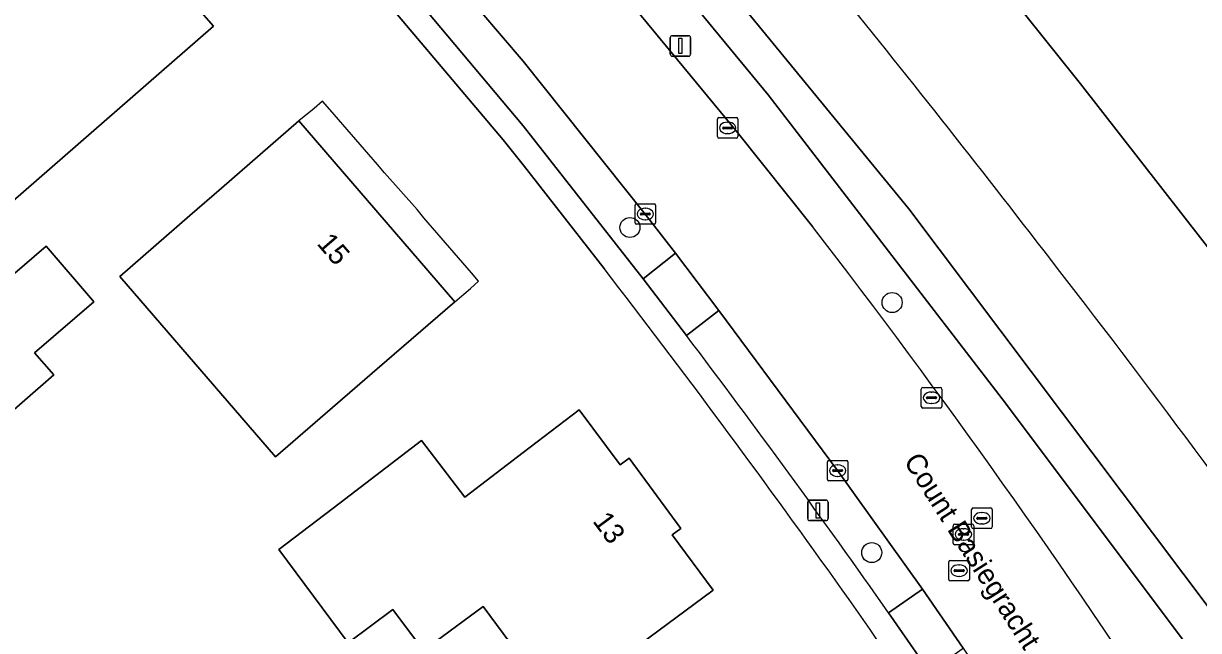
# Model space of a CAD drawing. Extents: x 160455 to 162082, y 388339 to 389736.
# Drawn here: x 160975.6 to 161032.9, y 389283.6 to 389313.2 of the extents above; entities that cross this region are included whole.
import ezdxf

# ---------------------------------------------------------------- set-up
doc = ezdxf.new("R2010")
doc.units = 0
for name, color, linetype in [('IMGEO_Berm_groen', 7, 'Continuous'), ('IMGEO_Boom', 7, 'Continuous'), ('IMGEO_Erf', 7, 'Continuous'), ('IMGEO_Groenvoorziening', 7, 'Continuous'), ('IMGEO_Kolk', 7, 'Continuous'), ('IMGEO_Lichtmast', 7, 'Continuous'), ('IMGEO_Oever', 7, 'Continuous'), ('IMGEO_Openbare_ruimte_label', 7, 'Continuous'), ('IMGEO_Pand', 7, 'Continuous'), ('IMGEO_Pand_nummerreeks', 7, 'Continuous'), ('IMGEO_Pand_overbouw', 7, 'Continuous'), ('IMGEO_Parkeervlak_open', 7, 'Continuous'), ('IMGEO_Rijbaan_lokaal_gesloten', 7, 'Continuous'), ('IMGEO_Rioolput', 7, 'Continuous'), ('IMGEO_Voetpad_open', 7, 'Continuous'), ('IMGEO_Walbescherming', 7, 'Continuous'), ('IMGEO_Waterloop', 7, 'Continuous')]:
    doc.layers.add(name, color=color, linetype=linetype)

msp = doc.modelspace()

# ---------------------------------------------------------------- linework, layer by layer
at = {"layer": 'IMGEO_Berm_groen'}
for points in [[(160984.733, 389337.986), (160985.495, 389337.186), (160987.183, 389335.252), (160989.623, 389332.458), (160992.947, 389328.819), (160999.676, 389320.917), (161010.445, 389307.838), (161014.102, 389303.265)], [(161034.588, 389279.889), (161023.354, 389294.852), (161011.949, 389309.685), (161000, 389324.175), (160991.238, 389334.8)]]:
    msp.add_lwpolyline(points, dxfattribs=at)
msp.add_arc((160710.248, 389068.477), 383.996, 33.05143, 37.69327, dxfattribs=at)
at = {"layer": 'IMGEO_Boom'}
for centre in [(161005.206, 389303.212), (161017.99, 389299.553), (161016.997, 389287.356)]:
    msp.add_circle(centre, 0.489, dxfattribs=at)
at = {"layer": 'IMGEO_Erf'}
for points in [[(161036.494, 389351.527), (161026.691, 389363.068), (161024.599, 389365.42), (160996.509, 389348.305), (160996.145, 389348.083), (160995.822, 389348.459), (160995.442, 389348.111), (160999.488, 389343.83), (161005.529, 389336.927), (161010.134, 389331.479), (161015.289, 389325.152), (161017.305, 389322.446), (161020.012, 389319.187), (161027.176, 389310.211), (161036.069, 389298.807)], [(161003.945, 389301.212), (161000, 389306.264), (160999.02, 389307.481), (160991.994, 389315.808), (160987.967, 389320.569)]]:
    msp.add_lwpolyline(points, dxfattribs=at)
for points in [[(160966.867, 389313.728), (160969.993, 389316.448), (160970.975, 389317.303), (160970.186, 389318.209), (160972.808, 389320.49), (160973.597, 389319.583), (160977.525, 389323.001), (160980.571, 389319.528), (160981.398, 389320.253), (160981.484, 389320.153), (160983.635, 389317.655), (160983.69, 389317.592), (160982.865, 389316.872), (160983.16, 389316.534), (160982.41, 389315.879), (160984.898, 389313.029), (160975.001, 389304.399), (160970.446, 389309.623)], [(160980.332, 389300.828), (160983.744, 389303.792), (160985.284, 389305.132), (160989.058, 389308.411), (160996.669, 389299.584), (160992.886, 389296.315), (160987.927, 389292.03)], [(160976.175, 389297.103), (160977.105, 389296.023), (160972.848, 389292.328), (160969.575, 389296.146), (160976.732, 389302.304), (160978.998, 389299.671), (160979.066, 389299.591)], [(160988.089, 389287.501), (160991.073, 389289.783), (160995.045, 389292.819), (160997.154, 389290.06), (161000, 389292.236), (161002.734, 389294.326), (161004.726, 389291.635), (161005.161, 389291.957), (161007.695, 389288.54), (161007.262, 389288.218), (161009.26, 389285.533), (161005.246, 389282.553), (161001.643, 389279.879), (161000, 389282.093), (160998.043, 389284.73), (160995.14, 389282.575), (160993.646, 389284.588), (160991.458, 389282.963)]]:
    msp.add_lwpolyline(points, close=True, dxfattribs=at)
for centre, radius, start, end in [((160603.374, 388992.227), 505.895, 35.50415, 37.64521), ((160671.942, 389042.75), 420.735, 32.74263, 35.32611)]:
    msp.add_arc(centre, radius, start, end, dxfattribs=at)
at = {"layer": 'IMGEO_Groenvoorziening'}
for points in [[(161090.794, 389187.019), (161090.723, 389187.167), (161091.311, 389187.458), (161091.377, 389187.322), (161093.446, 389188.332), (161090.058, 389190.13), (161071.43, 389225.591), (161057.222, 389250), (161039.616, 389276.459), (161018.814, 389304.122), (161000, 389327.052), (160992.734, 389335.908)], [(160991.238, 389334.8), (161000, 389324.175), (161011.949, 389309.685), (161023.354, 389294.852), (161034.588, 389279.889)]]:
    msp.add_lwpolyline(points, dxfattribs=at)
at = {"layer": 'IMGEO_Kolk'}
for p, q in [((161009.472, 389307.644), (161009.472, 389308.496)), ((161009.547, 389308.57), (161010.399, 389308.57)), ((161009.731, 389308.064), (161009.731, 389308.076)), ((161010.169, 389308.027), (161009.771, 389308.027)), ((161009.774, 389308.113), (161010.172, 389308.113)), ((161009.96, 389308.35), (161009.985, 389308.35)), ((161010.215, 389308.076), (161010.215, 389308.064)), ((161010.473, 389308.496), (161010.473, 389307.644)), ((161010.399, 389307.57), (161009.547, 389307.57)), ((161009.983, 389307.79), (161009.958, 389307.79)), ((161005.455, 389303.442), (161005.455, 389304.294)), ((161005.53, 389304.368), (161006.382, 389304.368)), ((161005.943, 389304.148), (161005.968, 389304.148)), ((161006.456, 389304.294), (161006.456, 389303.442)), ((161005.714, 389303.862), (161005.714, 389303.874)), ((161006.152, 389303.825), (161005.754, 389303.825)), ((161005.757, 389303.911), (161006.155, 389303.911)), ((161005.966, 389303.588), (161005.941, 389303.588)), ((161006.198, 389303.874), (161006.198, 389303.862)), ((161006.382, 389303.368), (161005.53, 389303.368)), ((161019.488, 389295.408), (161020.34, 389295.408)), ((161019.413, 389294.482), (161019.413, 389295.334)), ((161019.672, 389294.902), (161019.672, 389294.914)), ((161020.11, 389294.865), (161019.712, 389294.865)), ((161019.715, 389294.951), (161020.113, 389294.951)), ((161019.901, 389295.188), (161019.926, 389295.188)), ((161020.156, 389294.914), (161020.156, 389294.902)), ((161020.414, 389295.334), (161020.414, 389294.482)), ((161020.34, 389294.408), (161019.488, 389294.408)), ((161019.924, 389294.628), (161019.899, 389294.628)), ((161014.835, 389290.929), (161014.835, 389291.781)), ((161014.91, 389291.855), (161015.762, 389291.855)), ((161015.137, 389291.398), (161015.535, 389291.398)), ((161015.323, 389291.635), (161015.348, 389291.635)), ((161015.836, 389291.781), (161015.836, 389290.929)), ((161015.762, 389290.855), (161014.91, 389290.855)), ((161015.094, 389291.349), (161015.094, 389291.361)), ((161015.532, 389291.312), (161015.134, 389291.312)), ((161015.346, 389291.075), (161015.321, 389291.075)), ((161015.578, 389291.361), (161015.578, 389291.349))]:
    msp.add_line(p, q, dxfattribs=at)
for points in [[(161009.472, 389307.644), (161009.472, 389308.496)], [(161009.547, 389308.57), (161010.399, 389308.57)], [(161010.473, 389308.496), (161010.473, 389307.644)], [(161010.399, 389307.57), (161009.547, 389307.57)], [(161005.455, 389303.442), (161005.455, 389304.294)], [(161005.53, 389304.368), (161006.382, 389304.368)], [(161006.456, 389304.294), (161006.456, 389303.442)], [(161006.382, 389303.368), (161005.53, 389303.368)], [(161019.488, 389295.408), (161020.34, 389295.408)], [(161019.413, 389294.482), (161019.413, 389295.334)], [(161020.414, 389295.334), (161020.414, 389294.482)], [(161020.34, 389294.408), (161019.488, 389294.408)], [(161014.835, 389290.929), (161014.835, 389291.781)], [(161014.91, 389291.855), (161015.762, 389291.855)], [(161015.836, 389291.781), (161015.836, 389290.929)], [(161015.762, 389290.855), (161014.91, 389290.855)]]:
    msp.add_lwpolyline(points, dxfattribs=at)
for centre, radius, start, end in [((161009.549, 389308.494), 0.0765, 91.55205, 178.44795), ((161009.549, 389308.494), 0.0765, 91.55205, 178.44795), ((161009.771, 389308.073), 0.0403, 85.87752, 175.75265), ((161009.768, 389308.063), 0.0366, 178.93798, 274.71019), ((161010.172, 389308.07), 0.043, 264.86636, 352.45326), ((161010.176, 389308.075), 0.0386, 1.73085, 96.63898), ((161010.397, 389308.494), 0.0765, 1.55205, 88.44795), ((161010.397, 389308.494), 0.0765, 1.55205, 88.44795), ((161009.549, 389307.646), 0.0765, 181.55205, 268.44795), ((161009.549, 389307.646), 0.0765, 181.55205, 268.44795), ((161010.397, 389307.646), 0.0765, 271.55205, 358.44795), ((161010.397, 389307.646), 0.0765, 271.55205, 358.44795), ((161005.532, 389304.292), 0.0765, 91.55205, 178.44795), ((161005.532, 389304.292), 0.0765, 91.55205, 178.44795), ((161006.38, 389304.292), 0.0765, 1.55205, 88.44795), ((161006.38, 389304.292), 0.0765, 1.55205, 88.44795), ((161005.532, 389303.444), 0.0765, 181.55205, 268.44795), ((161005.532, 389303.444), 0.0765, 181.55205, 268.44795), ((161005.754, 389303.871), 0.0403, 85.87752, 175.75265), ((161005.751, 389303.861), 0.0366, 178.93798, 274.71019), ((161006.155, 389303.868), 0.043, 264.86636, 352.45326), ((161006.159, 389303.873), 0.0386, 1.73085, 96.63898), ((161006.38, 389303.444), 0.0765, 271.55205, 358.44795), ((161006.38, 389303.444), 0.0765, 271.55205, 358.44795), ((161019.49, 389295.332), 0.0765, 91.55205, 178.44795), ((161019.49, 389295.332), 0.0765, 91.55205, 178.44795), ((161020.338, 389295.332), 0.0765, 1.55205, 88.44795), ((161020.338, 389295.332), 0.0765, 1.55205, 88.44795), ((161019.712, 389294.911), 0.0403, 85.87752, 175.75265), ((161019.709, 389294.901), 0.0366, 178.93798, 274.71019), ((161020.113, 389294.908), 0.043, 264.86636, 352.45326), ((161020.117, 389294.913), 0.0386, 1.73085, 96.63898), ((161019.49, 389294.484), 0.0765, 181.55205, 268.44795), ((161019.49, 389294.484), 0.0765, 181.55205, 268.44795), ((161020.338, 389294.484), 0.0765, 271.55205, 358.44795), ((161020.338, 389294.484), 0.0765, 271.55205, 358.44795), ((161014.912, 389291.779), 0.0765, 91.55205, 178.44795), ((161014.912, 389291.779), 0.0765, 91.55205, 178.44795), ((161015.134, 389291.358), 0.0403, 85.87752, 175.75265), ((161015.539, 389291.36), 0.0386, 1.73085, 96.63898), ((161015.76, 389291.779), 0.0765, 1.55205, 88.44795), ((161015.76, 389291.779), 0.0765, 1.55205, 88.44795), ((161014.912, 389290.931), 0.0765, 181.55205, 268.44795), ((161014.912, 389290.931), 0.0765, 181.55205, 268.44795), ((161015.131, 389291.348), 0.0366, 178.93798, 274.71019), ((161015.535, 389291.355), 0.043, 264.86636, 352.45326), ((161015.76, 389290.931), 0.0765, 271.55205, 358.44795), ((161015.76, 389290.931), 0.0765, 271.55205, 358.44795)]:
    msp.add_arc(centre, radius, start, end, dxfattribs=at)
for centre, major_axis, ratio, start_param, end_param in [((161009.959, 389308.07), (-0.387, 0.002), 0.722429, 4.712389, 7.853982), ((161009.984, 389308.07), (-0.39, 0.002), 0.717154, 1.570796, 4.712389), ((161005.942, 389303.868), (-0.387, 0.002), 0.722429, 4.712389, 7.853982), ((161005.967, 389303.868), (-0.39, 0.002), 0.717154, 1.570796, 4.712389), ((161019.9, 389294.908), (-0.387, 0.002), 0.722429, 4.712389, 7.853982), ((161019.925, 389294.908), (-0.39, 0.002), 0.717154, 1.570796, 4.712389), ((161015.322, 389291.355), (-0.387, 0.002), 0.722429, 4.712389, 7.853982), ((161015.347, 389291.355), (-0.39, 0.002), 0.717154, 1.570796, 4.712389)]:
    msp.add_ellipse(centre, major_axis=major_axis, ratio=ratio, start_param=start_param, end_param=end_param, dxfattribs=at)
at = {"layer": 'IMGEO_Lichtmast'}
for p, q in [((161007.173, 389311.665), (161007.173, 389312.465)), ((161007.173, 389312.465), (161007.173, 389311.665)), ((161007.273, 389312.565), (161008.063, 389312.565)), ((161008.063, 389312.565), (161007.273, 389312.565)), ((161008.163, 389312.465), (161008.163, 389311.665)), ((161008.163, 389311.665), (161008.163, 389312.465)), ((161008.063, 389311.565), (161007.273, 389311.565)), ((161007.273, 389311.565), (161008.063, 389311.565)), ((161013.875, 389289.015), (161013.875, 389289.815)), ((161013.875, 389289.815), (161013.875, 389289.015)), ((161013.975, 389289.915), (161014.765, 389289.915)), ((161014.765, 389289.915), (161013.975, 389289.915)), ((161014.865, 389289.815), (161014.865, 389289.015)), ((161014.865, 389289.015), (161014.865, 389289.815)), ((161014.765, 389288.915), (161013.975, 389288.915)), ((161013.975, 389288.915), (161014.765, 389288.915))]:
    msp.add_line(p, q, dxfattribs=at)
for points in [[(161007.593, 389312.44), (161007.743, 389312.44), (161007.743, 389311.69), (161007.593, 389311.69), (161007.593, 389312.44)], [(161014.295, 389289.79), (161014.445, 389289.79), (161014.445, 389289.04), (161014.295, 389289.04), (161014.295, 389289.79)]]:
    msp.add_lwpolyline(points, dxfattribs=at)
for centre, start, end in [((161007.273, 389312.465), 90, 180), ((161007.273, 389312.465), 90, 180), ((161008.063, 389312.465), 0, 90), ((161008.063, 389312.465), 360, 90), ((161007.273, 389311.665), 180, 270), ((161007.273, 389311.665), 180, 270), ((161008.063, 389311.665), 270, 0), ((161008.063, 389311.665), 270, 0), ((161013.975, 389289.815), 90, 180), ((161013.975, 389289.815), 90, 180), ((161014.765, 389289.815), 0, 90), ((161014.765, 389289.815), 360, 90), ((161013.975, 389289.015), 180, 270), ((161013.975, 389289.015), 180, 270), ((161014.765, 389289.015), 270, 0), ((161014.765, 389289.015), 270, 0)]:
    msp.add_arc(centre, 0.1, start, end, dxfattribs=at)
at = {"layer": 'IMGEO_Oever'}
msp.add_lwpolyline([(160992.734, 389335.908), (161000, 389327.052), (161018.814, 389304.122), (161039.616, 389276.459), (161057.222, 389250), (161071.43, 389225.591), (161090.058, 389190.13), (161093.446, 389188.332), (161094.429, 389188.812), (161094.381, 389188.911), (161095.137, 389189.152), (161077.715, 389221.935)], dxfattribs=at)
for centre, radius, start, end in [((160440.467, 388850.634), 738.881, 37.576483, 40.262867), ((160600.066, 388971.009), 538.987, 32.74799, 37.78108)]:
    msp.add_arc(centre, radius, start, end, dxfattribs=at)
at = {"layer": 'IMGEO_Pand'}
for points in [[(160981.484, 389320.153), (160981.398, 389320.253), (160980.571, 389319.528), (160977.525, 389323.001), (160973.597, 389319.583), (160972.808, 389320.49), (160970.186, 389318.209), (160970.975, 389317.303), (160969.993, 389316.448), (160966.867, 389313.728), (160970.446, 389309.623), (160975.001, 389304.399), (160984.898, 389313.029), (160982.41, 389315.879), (160983.16, 389316.534), (160982.865, 389316.872), (160983.69, 389317.592), (160983.635, 389317.655)], [(160992.886, 389296.315), (160996.669, 389299.584), (160989.058, 389308.411), (160985.284, 389305.132), (160983.744, 389303.792), (160980.332, 389300.828), (160987.927, 389292.03)], [(160978.998, 389299.671), (160976.732, 389302.304), (160969.575, 389296.146), (160972.848, 389292.328), (160977.105, 389296.023), (160976.175, 389297.103), (160979.066, 389299.591)], [(161005.161, 389291.957), (161004.726, 389291.635), (161002.734, 389294.326), (161000, 389292.236), (160997.154, 389290.06), (160995.045, 389292.819), (160991.073, 389289.783), (160988.089, 389287.501), (160991.458, 389282.963), (160993.646, 389284.588), (160995.14, 389282.575), (160998.043, 389284.73), (161000, 389282.093), (161001.643, 389279.879), (161005.246, 389282.553), (161009.26, 389285.533), (161007.262, 389288.218), (161007.695, 389288.54)]]:
    msp.add_lwpolyline(points, close=True, dxfattribs=at)
at = {"layer": 'IMGEO_Pand_overbouw'}
msp.add_lwpolyline([(160989.058, 389308.411), (160996.669, 389299.584), (160997.424, 389300.243), (160997.828, 389300.593), (160997.477, 389300.997), (160995.158, 389303.68), (160994.821, 389304.083), (160993.231, 389305.886), (160992.891, 389306.292), (160990.565, 389308.973), (160990.208, 389309.369), (160989.812, 389309.012)], close=True, dxfattribs=at)
at = {"layer": 'IMGEO_Parkeervlak_open'}
msp.add_lwpolyline([(161005.856, 389300.71), (161007.434, 389301.957), (161005.956, 389303.867), (161000, 389311.319), (160996.822, 389315.048), (160995.301, 389313.757), (161000, 389308.174)], close=True, dxfattribs=at)
msp.add_lwpolyline([(161017.821, 389284.418), (161019.473, 389285.581), (161015.335, 389291.353), (161009.544, 389299.164), (161007.965, 389297.945)], dxfattribs=at)
msp.add_arc((160623.72, 389007.624), 481.592, 35.08206, 37.07336, dxfattribs=at)
at = {"layer": 'IMGEO_Rijbaan_lokaal_gesloten'}
for points in [[(160992.947, 389328.819), (160989.623, 389332.458), (160987.183, 389335.252), (160985.495, 389337.186), (160981.011, 389333.766), (160980.665, 389333.518), (160982.435, 389331.669), (160990.407, 389322.672), (160992.662, 389320.019), (160994.046, 389318.345), (160994.591, 389317.722), (160996.822, 389315.048), (161000, 389311.319), (161005.956, 389303.867), (161007.434, 389301.957), (161009.544, 389299.164), (161015.335, 389291.353), (161019.473, 389285.581), (161021.448, 389282.698), (161027.357, 389273.826), (161029.39, 389270.646), (161031.26, 389267.671)], [(161014.102, 389303.265), (161010.445, 389307.838), (160999.676, 389320.917), (160992.947, 389328.819)]]:
    msp.add_lwpolyline(points, dxfattribs=at)
msp.add_arc((160710.248, 389068.477), 383.996, 33.05143, 37.69327, dxfattribs=at)
at = {"layer": 'IMGEO_Rioolput'}
for p, q in [((161021.867, 389288.607), (161021.867, 389289.459)), ((161021.942, 389289.533), (161022.794, 389289.533)), ((161022.355, 389289.313), (161022.38, 389289.313)), ((161022.868, 389289.459), (161022.868, 389288.607)), ((161020.969, 389287.818), (161020.969, 389288.67)), ((161021.044, 389288.744), (161021.896, 389288.744)), ((161021.457, 389288.524), (161021.482, 389288.524)), ((161022.794, 389288.533), (161021.942, 389288.533)), ((161021.97, 389288.67), (161021.97, 389287.818)), ((161022.126, 389289.027), (161022.126, 389289.039)), ((161022.564, 389288.99), (161022.166, 389288.99)), ((161022.169, 389289.076), (161022.567, 389289.076)), ((161022.378, 389288.753), (161022.353, 389288.753)), ((161022.61, 389289.039), (161022.61, 389289.027)), ((161021.228, 389288.238), (161021.228, 389288.25)), ((161021.666, 389288.201), (161021.268, 389288.201)), ((161021.271, 389288.287), (161021.669, 389288.287)), ((161021.48, 389287.964), (161021.455, 389287.964)), ((161021.712, 389288.25), (161021.712, 389288.238)), ((161021.896, 389287.744), (161021.044, 389287.744)), ((161020.758, 389286.051), (161020.758, 389286.903)), ((161020.833, 389286.977), (161021.685, 389286.977)), ((161021.759, 389286.903), (161021.759, 389286.051)), ((161021.017, 389286.471), (161021.017, 389286.483)), ((161021.455, 389286.434), (161021.057, 389286.434)), ((161021.06, 389286.52), (161021.458, 389286.52)), ((161021.246, 389286.757), (161021.271, 389286.757)), ((161021.501, 389286.483), (161021.501, 389286.471)), ((161021.685, 389285.977), (161020.833, 389285.977)), ((161021.269, 389286.197), (161021.244, 389286.197))]:
    msp.add_line(p, q, dxfattribs=at)
for points in [[(161021.867, 389288.607), (161021.867, 389289.459)], [(161021.942, 389289.533), (161022.794, 389289.533)], [(161022.868, 389289.459), (161022.868, 389288.607)], [(161020.969, 389287.818), (161020.969, 389288.67)], [(161021.044, 389288.744), (161021.896, 389288.744)], [(161022.794, 389288.533), (161021.942, 389288.533)], [(161021.97, 389288.67), (161021.97, 389287.818)], [(161021.896, 389287.744), (161021.044, 389287.744)], [(161020.758, 389286.051), (161020.758, 389286.903)], [(161020.833, 389286.977), (161021.685, 389286.977)], [(161021.759, 389286.903), (161021.759, 389286.051)], [(161021.685, 389285.977), (161020.833, 389285.977)]]:
    msp.add_lwpolyline(points, dxfattribs=at)
for centre, radius, start, end in [((161021.944, 389289.457), 0.0765, 91.55205, 178.44795), ((161021.944, 389289.457), 0.0765, 91.55205, 178.44795), ((161022.792, 389289.457), 0.0765, 1.55205, 88.44795), ((161022.792, 389289.457), 0.0765, 1.55205, 88.44795), ((161021.046, 389288.668), 0.0765, 91.55205, 178.44795), ((161021.046, 389288.668), 0.0765, 91.55205, 178.44795), ((161021.944, 389288.609), 0.0765, 181.55205, 268.44795), ((161021.944, 389288.609), 0.0765, 181.55205, 268.44795), ((161021.894, 389288.668), 0.0765, 1.55205, 88.44795), ((161021.894, 389288.668), 0.0765, 1.55205, 88.44795), ((161022.166, 389289.036), 0.0403, 85.87752, 175.75265), ((161022.163, 389289.026), 0.0366, 178.93798, 274.71019), ((161022.567, 389289.033), 0.043, 264.86636, 352.45326), ((161022.571, 389289.038), 0.0386, 1.73085, 96.63898), ((161022.792, 389288.609), 0.0765, 271.55205, 358.44795), ((161022.792, 389288.609), 0.0765, 271.55205, 358.44795), ((161021.268, 389288.247), 0.0403, 85.87752, 175.75265), ((161021.265, 389288.237), 0.0366, 178.93798, 274.71019), ((161021.669, 389288.244), 0.043, 264.86636, 352.45326), ((161021.673, 389288.249), 0.0386, 1.73085, 96.63898), ((161021.046, 389287.82), 0.0765, 181.55205, 268.44795), ((161021.046, 389287.82), 0.0765, 181.55205, 268.44795), ((161021.894, 389287.82), 0.0765, 271.55205, 358.44795), ((161021.894, 389287.82), 0.0765, 271.55205, 358.44795), ((161020.835, 389286.901), 0.0765, 91.55205, 178.44795), ((161020.835, 389286.901), 0.0765, 91.55205, 178.44795), ((161021.683, 389286.901), 0.0765, 1.55205, 88.44795), ((161021.683, 389286.901), 0.0765, 1.55205, 88.44795), ((161021.057, 389286.48), 0.0403, 85.87752, 175.75265), ((161021.054, 389286.47), 0.0366, 178.93798, 274.71019), ((161021.458, 389286.477), 0.043, 264.86636, 352.45326), ((161021.462, 389286.482), 0.0386, 1.73085, 96.63898), ((161020.835, 389286.053), 0.0765, 181.55205, 268.44795), ((161020.835, 389286.053), 0.0765, 181.55205, 268.44795), ((161021.683, 389286.053), 0.0765, 271.55205, 358.44795), ((161021.683, 389286.053), 0.0765, 271.55205, 358.44795)]:
    msp.add_arc(centre, radius, start, end, dxfattribs=at)
for centre, major_axis, ratio, start_param, end_param in [((161022.354, 389289.033), (-0.387, 0.002), 0.722429, 4.712389, 7.853982), ((161022.379, 389289.033), (-0.39, 0.002), 0.717154, 1.570796, 4.712389), ((161021.456, 389288.244), (-0.387, 0.002), 0.722429, 4.712389, 7.853982), ((161021.481, 389288.244), (-0.39, 0.002), 0.717154, 1.570796, 4.712389), ((161021.245, 389286.477), (-0.387, 0.002), 0.722429, 4.712389, 7.853982), ((161021.27, 389286.477), (-0.39, 0.002), 0.717154, 1.570796, 4.712389)]:
    msp.add_ellipse(centre, major_axis=major_axis, ratio=ratio, start_param=start_param, end_param=end_param, dxfattribs=at)
at = {"layer": 'IMGEO_Voetpad_open'}
for points in [[(161007.965, 389297.945), (161005.856, 389300.71), (161000, 389308.174), (160995.301, 389313.757), (160993.056, 389316.413), (160991.132, 389318.714), (160988.876, 389321.348)], [(160987.967, 389320.569), (160991.994, 389315.808), (160999.02, 389307.481), (161000, 389306.264), (161003.945, 389301.212)], [(161019.808, 389281.536), (161017.821, 389284.418)]]:
    msp.add_lwpolyline(points, dxfattribs=at)
for points in [[(161005.856, 389300.71), (161007.965, 389297.945), (161009.544, 389299.164), (161007.434, 389301.957)], [(161019.473, 389285.581), (161017.821, 389284.418), (161019.808, 389281.536), (161021.448, 389282.698)]]:
    msp.add_lwpolyline(points, close=True, dxfattribs=at)
for centre, radius, start, end in [((160603.374, 388992.227), 505.895, 35.50415, 37.64521), ((160623.72, 389007.624), 481.592, 35.08206, 37.07336), ((160671.942, 389042.75), 420.735, 32.74263, 35.32611)]:
    msp.add_arc(centre, radius, start, end, dxfattribs=at)
at = {"layer": 'IMGEO_Walbescherming'}
msp.add_lwpolyline([(161100.763, 389191.932), (161096.675, 389200.02), (161084.782, 389222.663), (161078.237, 389234.57), (161066.933, 389253.374), (161058.771, 389266.28), (161051.454, 389277.313), (161047.736, 389282.751), (161039.725, 389293.913), (161036.069, 389298.807), (161027.176, 389310.211), (161020.012, 389319.187), (161017.305, 389322.446), (161015.289, 389325.152), (161010.134, 389331.479), (161005.529, 389336.927), (160999.488, 389343.83), (160995.442, 389348.111)], dxfattribs=at)
at = {"layer": 'IMGEO_Waterloop'}
msp.add_lwpolyline([(161077.715, 389221.935), (161095.137, 389189.152), (161100.763, 389191.932), (161096.675, 389200.02), (161084.782, 389222.663), (161078.237, 389234.57), (161066.933, 389253.374), (161058.771, 389266.28), (161051.454, 389277.313), (161047.736, 389282.751), (161039.725, 389293.913), (161036.069, 389298.807), (161027.176, 389310.211), (161020.012, 389319.187), (161017.305, 389322.446), (161015.289, 389325.152), (161010.134, 389331.479), (161005.529, 389336.927), (160999.488, 389343.83)], dxfattribs=at)
for centre, radius, start, end in [((160440.467, 388850.634), 738.881, 37.576483, 40.262867), ((160600.066, 388971.009), 538.987, 32.74799, 37.78108)]:
    msp.add_arc(centre, radius, start, end, dxfattribs=at)

# ---------------------------------------------------------------- texts
at = {"layer": 'IMGEO_Openbare_ruimte_label'}
msp.add_text('Count Basiegracht', height=1, rotation=302.54589, dxfattribs=at).set_placement((161018.528, 389291.815))
at = {"layer": 'IMGEO_Pand_nummerreeks'}
for s, rotation, p in [('15', 310.76926, (160989.899, 389302.412)), ('13', 306.56012, (161003.355, 389288.886))]:
    msp.add_text(s, height=1, rotation=rotation, dxfattribs=at).set_placement(p)

doc.saveas('drawing.dxf')
